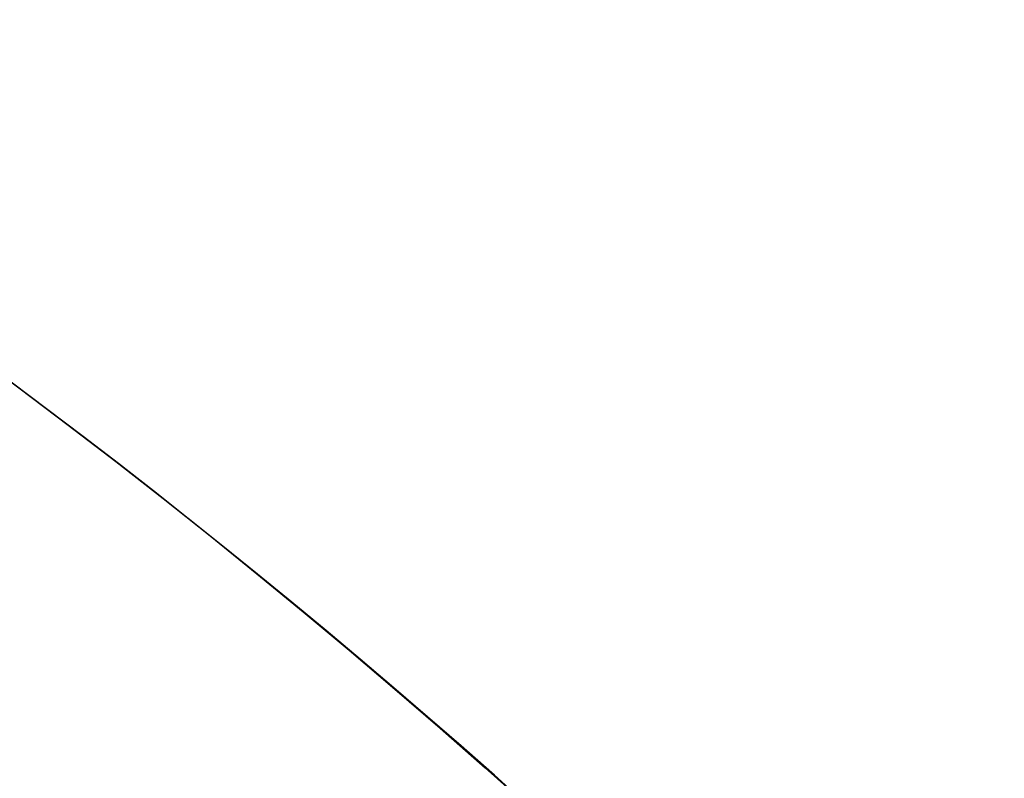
# Model space of a CAD drawing. Header units: millimetres. Extents: x -41 to 130, y -81 to 36.
# Tile 419 of 431: x -19.547 to -18.748, y -18.384 to -17.768. Entities that reach past the tile are written whole.
import ezdxf

# ---------------------------------------------------------------- set-up
doc = ezdxf.new("R2010")
doc.units = ezdxf.units.MM
doc.layers.add('MADERA', color=7, linetype='Continuous', true_color=0xb06a28)
doc.layers.add('METAL NEGRO', color=7, linetype='Continuous')

msp = doc.modelspace()

# ---------------------------------------------------------------- linework, layer by layer
at = {"layer": 'MADERA', "color": 254, "true_color": 0xcbd2ef}
for points in [[(11.59798, -35.59798, 90), (-28, 4, 90)], [(-28, 4, 90), (11.59798, -35.59798, 90)], [(-30.82843, 1.17157, -90), (-9.61522, -20.04163, -90)], [(8.76955, -38.42641, 90), (-30.82843, 1.17157, 90)], [(-33.65685, -1.65685, -90), (-12.44365, -22.87006, -90)], [(5.94113, -41.25483, 90), (-33.65685, -1.65685, 90)], [(-33.65685, -1.65685), (-12.44365, -22.87006)], [(-33.65685, -1.65685, -90), (-12.44365, -22.87006, -90)], [(5.94113, -41.25483, 90), (-33.65685, -1.65685, 90)], [(-27.43431, -2.22254, 58.4), (-6.22111, -23.43574, 58.4)], [(-25.31299, -4.34386, 33.4), (-8.34243, -21.31442, 33.4)], [(-8.34243, -21.31442, 83.4), (-25.31299, -4.34386, 83.4)], [(-25.31299, -4.34386, 33.4), (-8.34243, -21.31442, 33.4)], [(-8.34243, -21.31442, 83.4), (-25.31299, -4.34386, 83.4)], [(-33.65685, -44.08326, -90), (5.94113, -4.48528, -90)], [(5.94113, -4.48528, -90), (-33.65685, -44.08326, -90)], [(-9.75665, -22.72864, 33.4), (-26.72721, -5.75807, 33.4)], [(-26.72721, -5.75807, 83.4), (-9.75665, -22.72864, 83.4)], [(-11.17086, -24.14285, 33.4), (-28.14142, -7.17229, 33.4)], [(-28.14142, -7.17229, 83.4), (-11.17086, -24.14285, 83.4)], [(-28.14142, -7.17229, 83.4), (-11.17086, -24.14285, 83.4)], [(-11.17086, -24.14285, 33.4), (-28.14142, -7.17229, 33.4)], [(8.76955, -7.31371, -90), (-30.82843, -46.91169, -90)], [(-28, -49.74012, -90), (11.59798, -10.14214, -90)], [(-28, -49.74012, -90), (11.59798, -10.14214, -90)]]:
    msp.add_open_spline(points, degree=1, dxfattribs=at)
at = {"layer": 'METAL NEGRO', "color": 254, "true_color": 0xcbd2ef, "extrusion": (0, 0, -1)}
for centre, radius, start, end in [((23.14365, -22.87006, 68.2), 6, 347.977233, 167.977233), ((23.14365, -22.87006, 83.5), 6, 347.977233, 167.977233), ((23.14365, -22.87006, 68.2), 4.8, 347.97723, 167.97723), ((23.14365, -22.87006, 68.2), 4.8, 347.97723, 167.97723)]:
    msp.add_arc(centre, radius, start, end, dxfattribs=at)
at = {"layer": 'METAL NEGRO', "color": 254, "true_color": 0xcbd2ef}
for centre, radius, start, end in [((-23.14365, -22.87006, -83.5), 6, 12.022767, 192.022767), ((-23.14365, -22.87006, -75.85), 6, 12.022767, 192.022767), ((-23.14365, -22.87006, -68.2), 6, 12.022767, 192.022767), ((-23.14365, -22.87006, -69.5), 4.8, 12.02277, 192.02277), ((-23.14365, -22.87006, -68.85), 4.8, 12.02277, 192.02277), ((-23.14365, -22.87006, -69.5), 4.8, 12.02277, 192.02277)]:
    msp.add_arc(centre, radius, start, end, dxfattribs=at)
for points in [[(-12.44365, -22.87006, 85), (-30.44365, -4.87006, 85)], [(-30.44365, -4.87006, 85), (-12.44365, -22.87006, 85)], [(-30.44365, -4.87006, -85), (-12.44365, -22.87006, -85)], [(-30.44365, -4.87006, -85), (-12.44365, -22.87006, -85)], [(-23.94365, -11.37006, -83.5), (-12.44365, -22.87006, -83.5)], [(-23.94365, -11.37006, 83.5), (-12.44365, -22.87006, 83.5)], [(-23.94365, -11.37006, 83.5), (-12.44365, -22.87006, 83.5)], [(-12.44365, -22.87006, -83.5), (-23.94365, -11.37006, -83.5)]]:
    msp.add_open_spline(points, degree=1, dxfattribs=at)

doc.saveas('drawing.dxf')
